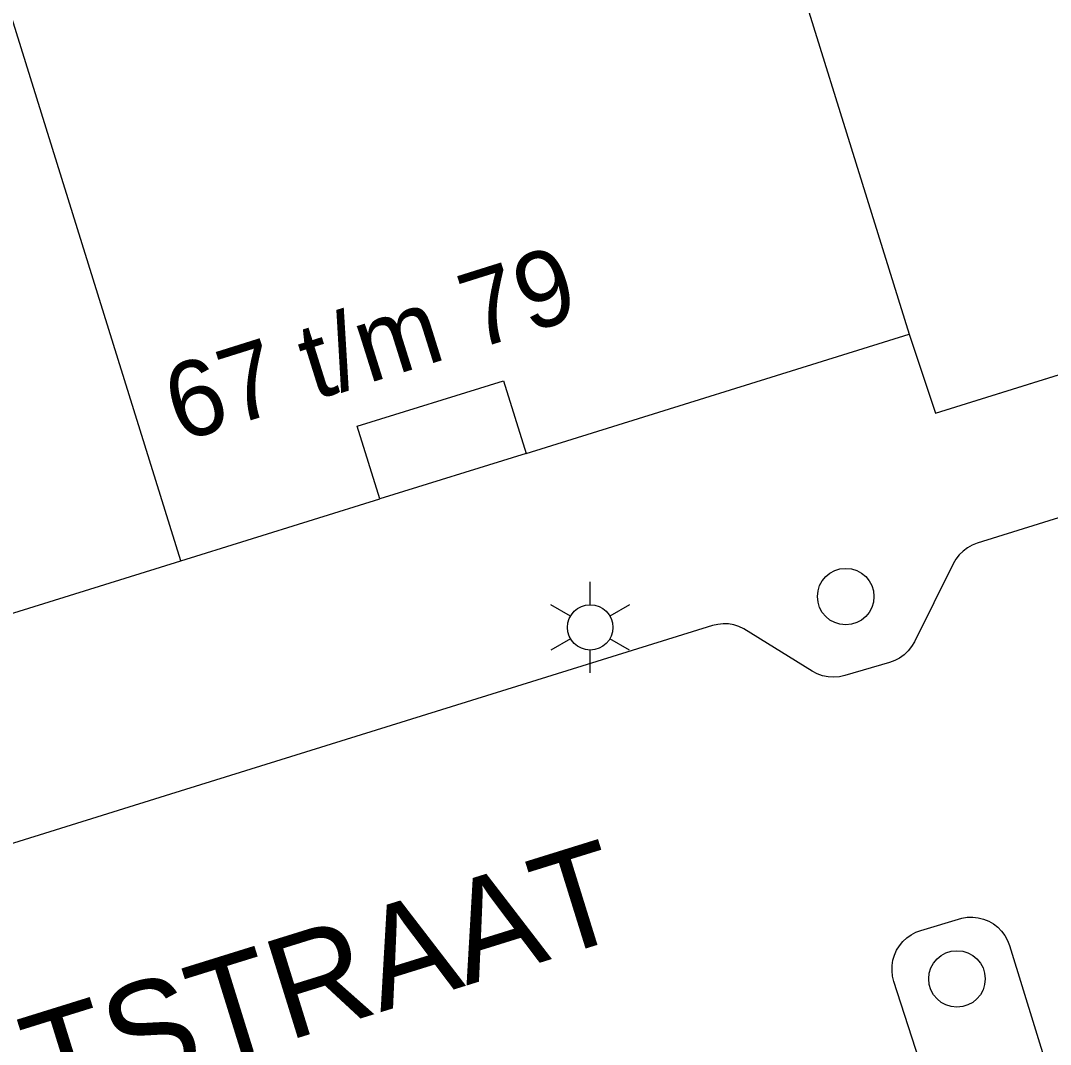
# Model space of a CAD drawing. Extents: x 122462 to 123306, y 485548 to 486417.
# Drawn here: x 122831.05 to 122851.46, y 485965.25 to 485985.55 of the extents above; entities that cross this region are included whole.
import ezdxf

# ---------------------------------------------------------------- set-up
doc = ezdxf.new("R2010")
doc.units = 0
for name, color, linetype in [('B-WE-OG-TOPOKAART-G', 7, 'Continuous'), ('Level 1', 7, 'Continuous'), ('Level 11', 7, 'Continuous'), ('Level 17', 7, 'Continuous'), ('Level 4', 7, 'Continuous'), ('Level 50', 7, 'Continuous'), ('Level 53', 7, 'Continuous'), ('Level 58', 7, 'Continuous'), ('Level 59', 7, 'Continuous')]:
    doc.layers.add(name, color=color, linetype=linetype)

msp = doc.modelspace()

# ---------------------------------------------------------------- linework, layer by layer
at = {"layer": 'B-WE-OG-TOPOKAART-G'}
msp.add_lwpolyline([(122848.664, 485979.329), (122849.182, 485977.768), (122866.425, 485983.141), (122861.375, 485999.38), (122861.077, 485999.291), (122860.981, 485999.574)], dxfattribs=at)
at = {"layer": 'Level 1'}
for points in [[(122848.664, 485979.329), (122849.182, 485977.768), (122860.331, 485981.242)], [(122834.226, 485974.838), (122838.169, 485976.065), (122837.721, 485977.507), (122840.624, 485978.41), (122841.072, 485976.968), (122848.664, 485979.329)], [(122819.788, 485970.346), (122832.719, 485974.369), (122834.226, 485974.838)]]:
    msp.add_lwpolyline(points, dxfattribs=at)
at = {"layer": 'Level 11'}
msp.add_line((122841.072, 485976.968), (122838.169, 485976.065), dxfattribs=at)
at = {"layer": 'Level 17'}
for points in [[(122861.312, 485978.713), (122850.012, 485975.186), (122849.912, 485975.147), (122849.818, 485975.095), (122849.732, 485975.031), (122849.655, 485974.956), (122849.588, 485974.872), (122849.534, 485974.779), (122848.765, 485973.232), (122848.709, 485973.138), (122848.641, 485973.052), (122848.562, 485972.976), (122848.473, 485972.911), (122848.377, 485972.859), (122848.274, 485972.821), (122847.39, 485972.562), (122847.28, 485972.538), (122847.169, 485972.529), (122847.057, 485972.537), (122846.947, 485972.559), (122846.841, 485972.598), (122846.742, 485972.65), (122845.385, 485973.493), (122845.288, 485973.537), (122845.186, 485973.569), (122845.081, 485973.586), (122844.975, 485973.589), (122844.869, 485973.579), (122844.765, 485973.554), (122833.913, 485970.177), (122830.803, 485969.21)], [(122849.151, 485964.045), (122848.361, 485966.499), (122848.335, 485966.602), (122848.323, 485966.707), (122848.325, 485966.813), (122848.341, 485966.918), (122848.371, 485967.02), (122848.414, 485967.117), (122848.469, 485967.207), (122848.536, 485967.289), (122848.613, 485967.362), (122848.699, 485967.424), (122848.793, 485967.474), (122848.892, 485967.511), (122849.706, 485967.754), (122849.814, 485967.771), (122849.923, 485967.774), (122850.031, 485967.762), (122850.137, 485967.735), (122850.238, 485967.694), (122850.332, 485967.64), (122850.419, 485967.573), (122850.495, 485967.496), (122850.56, 485967.408), (122850.613, 485967.313), (122850.652, 485967.211), (122851.414, 485964.749)]]:
    msp.add_lwpolyline(points, dxfattribs=at)
at = {"layer": 'Level 4'}
msp.add_line((122834.226, 485974.838), (122830.659, 485986.304), dxfattribs=at)
msp.add_lwpolyline([(122845.471, 485989.406), (122845.524, 485989.423), (122848.664, 485979.329)], dxfattribs=at)
at = {"layer": 'Level 50'}
for p, q in [((122842.34, 485973.969), (122842.34, 485974.419)), ((122841.95, 485973.744), (122841.56, 485973.969)), ((122843.119, 485973.969), (122842.729, 485973.744)), ((122841.95, 485973.294), (122841.56, 485973.069)), ((122843.119, 485973.069), (122842.729, 485973.294)), ((122842.34, 485972.619), (122842.34, 485973.069))]:
    msp.add_line(p, q, dxfattribs=at)
msp.add_circle((122842.34, 485973.519), 0.45, dxfattribs=at)
at = {"layer": 'Level 53'}
for centre in [(122847.404, 485974.129), (122849.61, 485966.549)]:
    msp.add_circle(centre, 0.56, dxfattribs=at)

# ---------------------------------------------------------------- texts
at = {"layer": 'Level 58'}
msp.add_text('67 t/m 79', height=1.5, rotation=17.4365, dxfattribs=at).set_placement((122834.205, 485977.182))
at = {"layer": 'Level 59'}
msp.add_text('MARY ZELDENRUSTSTRAAT', height=2, rotation=17.2662, dxfattribs=at).set_placement((122807.955, 485956.492))

doc.saveas('drawing.dxf')
